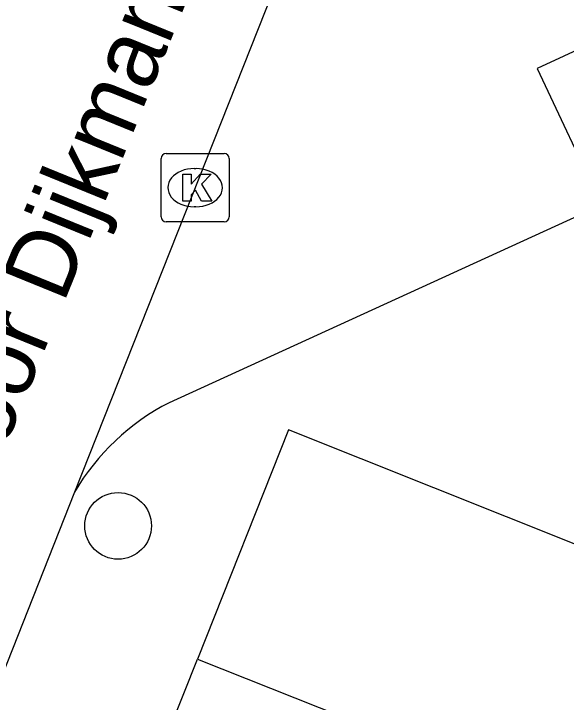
# Model space of a CAD drawing. Extents: x 161801 to 162379, y 382315 to 382832.
# Drawn here: x 162170.62 to 162178.73, y 382544.56 to 382554.65 of the extents above; entities that cross this region are included whole.
import ezdxf

# ---------------------------------------------------------------- set-up
doc = ezdxf.new("R2010")
doc.units = 0
for name, color, linetype in [('IMGEO_Boom', 7, 'Continuous'), ('IMGEO_Kolk', 7, 'Continuous'), ('IMGEO_Openbare_ruimte_label', 7, 'Continuous'), ('IMGEO_Pand', 7, 'Continuous'), ('IMGEO_Rijbaan_lokaal_open', 7, 'Continuous'), ('IMGEO_Voetpad_open', 7, 'Continuous')]:
    doc.layers.add(name, color=color, linetype=linetype)

msp = doc.modelspace()

# ---------------------------------------------------------------- linework, layer by layer
at = {"layer": 'IMGEO_Boom'}
msp.add_circle((162172.154, 382547.147), 0.489, dxfattribs=at)
at = {"layer": 'IMGEO_Kolk'}
for p, q in [((162172.859, 382552.605), (162173.711, 382552.605)), ((162172.784, 382551.679), (162172.784, 382552.531)), ((162173.785, 382552.531), (162173.785, 382551.679)), ((162173.272, 382552.385), (162173.297, 382552.385)), ((162173.295, 382551.825), (162173.27, 382551.825)), ((162173.711, 382551.605), (162172.859, 382551.605))]:
    msp.add_line(p, q, dxfattribs=at)
for points in [[(162172.859, 382552.605), (162173.711, 382552.605)], [(162172.784, 382551.679), (162172.784, 382552.531)], [(162173.785, 382552.531), (162173.785, 382551.679)], [(162173.105, 382552.305), (162173.228, 382552.305), (162173.228, 382552.154), (162173.358, 382552.305), (162173.522, 382552.305), (162173.376, 382552.154), (162173.529, 382551.905), (162173.377, 382551.905), (162173.292, 382552.069), (162173.228, 382552.002), (162173.228, 382551.905), (162173.105, 382551.905), (162173.105, 382552.305)], [(162173.711, 382551.605), (162172.859, 382551.605)]]:
    msp.add_lwpolyline(points, dxfattribs=at)
for centre, start, end in [((162172.861, 382552.529), 91.552, 178.448), ((162172.861, 382552.529), 91.552, 178.448), ((162173.709, 382552.529), 1.552, 88.448), ((162173.709, 382552.529), 1.552, 88.448), ((162172.861, 382551.681), 181.552, 268.448), ((162172.861, 382551.681), 181.552, 268.448), ((162173.709, 382551.681), 271.552, 358.448), ((162173.709, 382551.681), 271.552, 358.448)]:
    msp.add_arc(centre, 0.0765, start, end, dxfattribs=at)
for centre, major_axis, ratio, start_param, end_param in [((162173.271, 382552.105), (-0.387, 0.002), 0.722429, 4.712389, 7.853982), ((162173.296, 382552.105), (-0.39, 0.002), 0.717154, 1.570796, 4.712389)]:
    msp.add_ellipse(centre, major_axis=major_axis, ratio=ratio, start_param=start_param, end_param=end_param, dxfattribs=at)
at = {"layer": 'IMGEO_Pand'}
for points in [[(162170.627, 382538.431), (162173.318, 382545.194)], [(162173.318, 382545.194), (162178.647, 382543.075), (162180.788, 382542.223), (162182.61, 382541.498), (162181.649, 382539.082), (162182.578, 382538.713), (162183.15, 382535.817), (162182.349, 382535.566)]]:
    msp.add_lwpolyline(points, dxfattribs=at)
at = {"layer": 'IMGEO_Rijbaan_lokaal_open'}
for points in [[(162181.625, 382573.137), (162171.513, 382547.64)], [(162171.513, 382547.64), (162166.587, 382535.18)]]:
    msp.add_lwpolyline(points, dxfattribs=at)
at = {"layer": 'IMGEO_Voetpad_open'}
for points in [[(162182.369, 382572.638), (162186.384, 382574.415), (162187.28, 382572.39), (162185.253, 382571.505), (162186.115, 382569.439), (162184.061, 382568.472), (162184.969, 382566.473), (162182.929, 382565.575), (162183.78, 382563.584), (162181.758, 382562.683), (162182.642, 382560.634), (162180.621, 382559.742), (162181.471, 382557.698), (162179.444, 382556.811), (162180.323, 382554.783), (162178.3, 382553.854), (162179.247, 382551.849), (162172.902, 382548.953)], [(162179.984, 382546.428), (162174.656, 382548.553), (162173.318, 382545.194)]]:
    msp.add_lwpolyline(points, dxfattribs=at)
msp.add_arc((162174.471, 382545.902), 3.43, 117.2127, 149.565, dxfattribs=at)

# ---------------------------------------------------------------- texts
at = {"layer": 'IMGEO_Openbare_ruimte_label'}
msp.add_text('Pastoor Dijkmansstraat', height=1, rotation=67.8474, dxfattribs=at).set_placement((162169.474, 382545.78))

doc.saveas('drawing.dxf')
